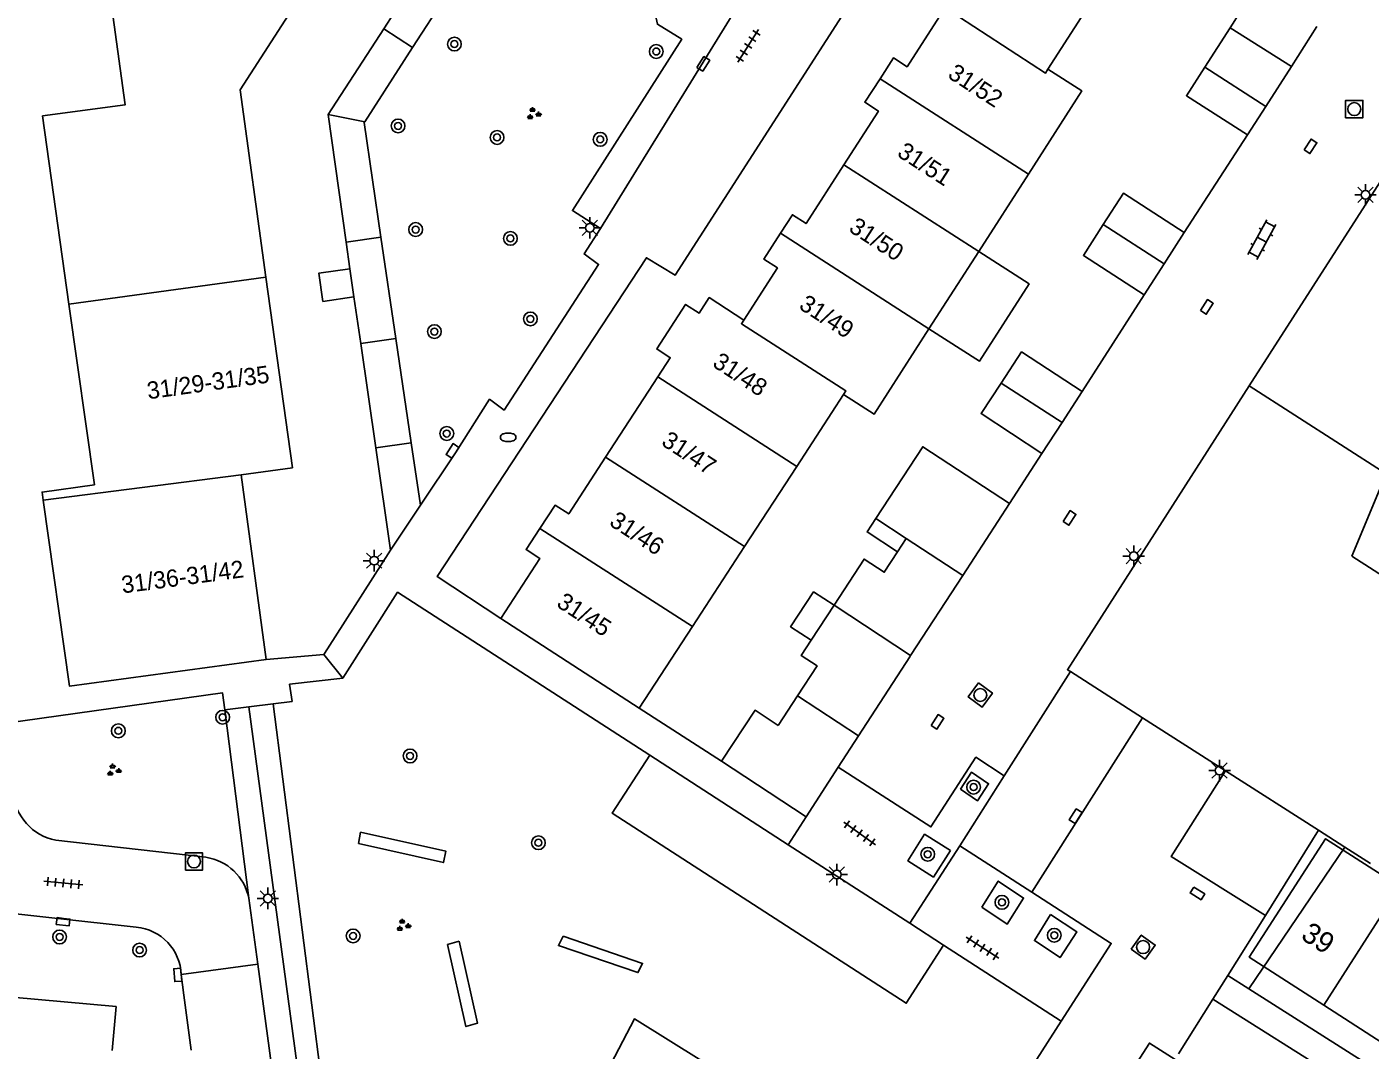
# Model space of a CAD drawing. Extents: x 132998 to 136004, y 396998 to 398512.
# Drawn here: x 133347.8 to 133425.6, y 397845.9 to 397905.2 of the extents above; entities that cross this region are included whole.
import ezdxf

# ---------------------------------------------------------------- set-up
doc = ezdxf.new("R2010")
doc.units = 0
for name, color, linetype in [('gg-afsc-erfafscheiding', 7, 'Continuous'), ('gg-afsc-hekwerk', 7, 'Continuous'), ('gg-anno-huisnummerreeks BGT', 7, 'Continuous'), ('gg-bbg-bijgebouw', 7, 'Continuous'), ('gg-bbg-gedigitaliseerde bebouwing', 7, 'Continuous'), ('gg-bbg-gedigitaliseerde bijgebouw', 7, 'Continuous'), ('gg-bbg-hoofdgebouw', 7, 'Continuous'), ('gg-bbg-luifel en loopbrug', 7, 'Continuous'), ('gg-bbg-tussenscheiding', 7, 'Continuous'), ('gg-knt-verharding', 7, 'Continuous'), ('gg-knt-verharding nz', 7, 'Continuous'), ('gt-anno-plantopografie huisnummer', 7, 'Continuous'), ('gt-bbg-plantopografie pand', 7, 'Continuous'), ('gt-bbg-plantopografie tussenscheiding', 7, 'Continuous'), ('gt-grn-groengrens', 7, 'Continuous'), ('gt-grn-weggrens', 7, 'Continuous'), ('gt-symb-boom', 7, 'Continuous'), ('gt-symb-brandkraan', 7, 'Continuous'), ('gt-symb-groenvak', 7, 'Continuous'), ('gt-symb-klinker verharding', 7, 'Continuous'), ('gt-symb-kolk', 7, 'Continuous'), ('gt-symb-kolk center center', 7, 'Continuous'), ('gt-symb-lichtmast', 7, 'Continuous'), ('gt-symb-rioolschacht', 7, 'Continuous'), ('gt-symb-tegel verharding', 7, 'Continuous')]:
    doc.layers.add(name, color=color, linetype=linetype)

# ---------------------------------------------------------------- blocks, each defined once
blk = doc.blocks.new('gt0-RS')
at = {"layer": 'gt-symb-rioolschacht'}
blk.add_lwpolyline([(-0.5, -0.5), (0.5, -0.5), (0.5, 0.5), (-0.5, 0.5)], close=True, dxfattribs=at)
blk.add_circle((0, 0), 0.375, dxfattribs=at)
blk = doc.blocks.new('gt0-LMAST')
at = {"layer": 'gt-symb-lichtmast'}
for p, q in [((-0.182, 0.173), (-0.447, 0.438)), ((-0.005, 0.246), (-0.005, 0.621)), ((0.172, 0.173), (0.437, 0.438)), ((-0.255, -0.004), (-0.63, -0.004)), ((-0.182, -0.181), (-0.447, -0.446)), ((-0.005, -0.254), (-0.005, -0.629)), ((0.437, -0.446), (0.172, -0.181)), ((0.245, -0.004), (0.62, -0.004))]:
    blk.add_line(p, q, dxfattribs=at)
blk.add_circle((-0.005, -0.004), 0.25, dxfattribs=at)
blk = doc.blocks.new('gt0-KOLKCC')
at = {"layer": 'gt-symb-kolk center center'}
blk.add_lwpolyline([(-0.375, 0.2), (0.375, 0.2), (0.375, -0.2), (-0.375, -0.2)], close=True, dxfattribs=at)
blk = doc.blocks.new('gt0-BOOM')
at = {"layer": 'gt-symb-boom'}
for radius in [0.4, 0.2]:
    blk.add_circle((0, 0), radius, dxfattribs=at)
blk = doc.blocks.new('gt0-GRVAK')
at = {"layer": 'gt-symb-groenvak'}
for p, q in [((-0.11, 0.189), (-0.228, 0.24)), ((-0.182, 0.153), (0.088, 0.153)), ((-0.091, 0.211), (-0.156, 0.322)), ((-0.047, 0.214), (-0.047, 0.393)), ((-0.004, 0.211), (0.061, 0.322)), ((0.015, 0.189), (0.133, 0.24)), ((0.262, -0.052), (0.197, 0.059)), ((0.305, -0.049), (0.305, 0.13)), ((0.349, -0.052), (0.414, 0.059)), ((-0.245, -0.228), (-0.363, -0.177)), ((-0.318, -0.264), (-0.047, -0.264)), ((-0.226, -0.206), (-0.291, -0.095)), ((-0.183, -0.203), (-0.183, -0.024)), ((-0.139, -0.206), (-0.074, -0.095)), ((-0.12, -0.228), (-0.002, -0.177)), ((0.243, -0.074), (0.125, -0.023)), ((0.17, -0.11), (0.441, -0.11)), ((0.368, -0.074), (0.486, -0.023))]:
    blk.add_line(p, q, dxfattribs=at)
blk = doc.blocks.new('gt0-TEG1')
at = {"layer": 'gt-symb-tegel verharding'}
for p, q in [((-1.125, 0), (1.125, 0)), ((-0.9, -0.25), (-0.9, 0.25)), ((-0.45, -0.25), (-0.45, 0.25)), ((0, -0.25), (0, 0.25)), ((0.45, -0.25), (0.45, 0.25)), ((0.9, -0.25), (0.9, 0.25))]:
    blk.add_line(p, q, dxfattribs=at)
blk = doc.blocks.new('gt0-BR')
at = {"layer": 'gt-symb-brandkraan'}
for centre, radius, start, end in [((-0.244, 0), 0.206, 107.56694, 252.43307), ((0.599, -2.664), 3, 106.89205, 107.56694), ((0, -0.691), 0.938, 73.10799, 106.89205), ((-0.599, -2.664), 3, 72.43309, 73.10799), ((0.244, 0), 0.206, 287.56695, 72.43309), ((0.599, 2.664), 3, 252.43307, 253.10797), ((0, 0.691), 0.938, 253.10797, 286.89206), ((-0.599, 2.664), 3, 286.89206, 287.56695)]:
    blk.add_arc(centre, radius, start, end, dxfattribs=at)
blk = doc.blocks.new('gt0-KOLK')
at = {"layer": 'gt-symb-kolk'}
blk.add_lwpolyline([(0, 0), (0.375, 0), (0.375, 0.4), (-0.375, 0.4), (-0.375, 0), (0, 0)], dxfattribs=at)
blk = doc.blocks.new('gt0-KL1')
at = {"layer": 'gt-symb-klinker verharding'}
for p, q in [((-1.15, 0.3), (1.15, 0.3)), ((-1, -0.3), (-1, 0.3)), ((-0.5, 0.3), (-0.5, 0.45)), ((0, -0.3), (0, 0.3)), ((0.5, 0.3), (0.5, 0.45)), ((1, -0.3), (1, 0.3)), ((-1.15, -0.3), (1.15, -0.3)), ((-0.5, -0.45), (-0.5, -0.3)), ((0.5, -0.45), (0.5, -0.3))]:
    blk.add_line(p, q, dxfattribs=at)

msp = doc.modelspace()

# ---------------------------------------------------------------- linework, layer by layer
at = {"layer": 'gg-afsc-erfafscheiding'}
for p, q in [((133368.48, 397905.076), (133371.715, 397910.075)), ((133365.265, 397900.107), (133368.48, 397905.076)), ((133366.303, 397892.726), (133365.265, 397900.107)), ((133366.52, 397891.18), (133366.303, 397892.726)), ((133367.148, 397886.853), (133366.76, 397889.55)), ((133368.017, 397880.813), (133367.148, 397886.853)), ((133368.871, 397874.881), (133368.017, 397880.813)), ((133365.225, 397869.164), (133368.871, 397874.881)), ((133383.28, 397865.73), (133388.055, 397862.664)), ((133416.519, 397848.891), (133458.7, 397822.29))]:
    msp.add_line(p, q, dxfattribs=at)
at = {"layer": 'gg-afsc-hekwerk'}
msp.add_lwpolyline([(133390.957, 397842.777), (133383.008, 397847.738), (133370.565, 397823.902), (133381.572, 397818.087), (133392.257, 397836.966)], dxfattribs=at)
at = {"layer": 'gg-bbg-bijgebouw'}
for p, q in [((133416.039, 397902.852), (133417.508, 397905.142)), ((133419.577, 397900.579), (133421.066, 397902.9)), ((133419.577, 397900.579), (133418.52, 397898.93)), ((133418.624, 397884.4), (133427.964, 397898.977)), ((133414.86, 397893.28), (133413.7, 397891.475)), ((133366.52, 397891.18), (133366.76, 397889.55)), ((133413.7, 397891.475), (133412.54, 397889.67)), ((133408.95, 397884.08), (133407.78, 397882.285)), ((133407.78, 397882.285), (133406.61, 397880.49)), ((133404.74, 397877.59), (133402.02, 397873.418)), ((133402.02, 397873.418), (133398.996, 397868.78)), ((133398.95, 397868.71), (133395.986, 397864.131)), ((133398.996, 397868.78), (133398.95, 397868.71)), ((133412.432, 397865.184), (133408.26, 397867.851)), ((133417.243, 397862.11), (133412.432, 397865.184)), ((133395.986, 397864.131), (133394.817, 397862.319)), ((133388.055, 397862.664), (133389.4, 397861.78)), ((133389.4, 397861.78), (133392.96, 397859.44)), ((133392.96, 397859.44), (133394.817, 397862.319)), ((133422.64, 397858.66), (133417.243, 397862.11)), ((133424.156, 397857.691), (133422.64, 397858.66)), ((133425.651, 397856.736), (133424.156, 397857.691))]:
    msp.add_line(p, q, dxfattribs=at)
for points in [[(133418.52, 397898.93), (133414.98, 397901.2), (133416.039, 397902.852)], [(133410.167, 397893.746), (133411.33, 397895.55), (133414.86, 397893.28)], [(133412.54, 397889.67), (133409.01, 397891.95), (133410.167, 397893.746)], [(133366.76, 397889.55), (133364.96, 397889.29), (133364.72, 397890.92), (133366.52, 397891.18)], [(133404.245, 397884.558), (133405.43, 397886.37), (133408.95, 397884.08)], [(133406.61, 397880.49), (133403.09, 397882.79), (133404.245, 397884.558)], [(133408.26, 397867.851), (133408.09, 397867.96), (133418.624, 397884.4)], [(133388.055, 397862.664), (133389.994, 397865.614), (133391.336, 397864.732)]]:
    msp.add_lwpolyline(points, dxfattribs=at)
at = {"layer": 'gg-bbg-gedigitaliseerde bebouwing'}
for p, q in [((133406.96, 397902.736), (133409.666, 397906.947)), ((133402.947, 397892.185), (133405.825, 397896.666)), ((133400.069, 397887.704), (133402.947, 397892.185)), ((133392.406, 397879.737), (133395.119, 397883.901)), ((133389.383, 397875.098), (133392.406, 397879.737)), ((133386.36, 397870.458), (133389.383, 397875.098)), ((133383.28, 397865.73), (133386.36, 397870.458))]:
    msp.add_line(p, q, dxfattribs=at)
for points in [[(133405.825, 397896.666), (133408.917, 397901.479), (133406.96, 397902.736)], [(133395.119, 397883.901), (133396.894, 397882.761), (133400.069, 397887.704)]]:
    msp.add_lwpolyline(points, dxfattribs=at)
at = {"layer": 'gg-bbg-gedigitaliseerde bijgebouw'}
for p, q in [((133417.508, 397905.142), (133421.066, 397902.9)), ((133424.566, 397874.537), (133426.547, 397879.306)), ((133396.997, 397876.719), (133398.756, 397875.563)), ((133398.756, 397875.563), (133398.246, 397874.781)), ((133394.568, 397871.69), (133393.248, 397869.664)), ((133392.455, 397866.452), (133391.336, 397864.732))]:
    msp.add_line(p, q, dxfattribs=at)
for points in [[(133404.74, 397877.59), (133399.705, 397880.872), (133396.997, 397876.719)], [(133398.246, 397874.781), (133397.479, 397873.604), (133396.312, 397874.365), (133394.568, 397871.69)], [(133424.566, 397874.537), (133433.414, 397868.868), (133430.126, 397863.737)], [(133393.248, 397869.664), (133392.669, 397868.776), (133393.582, 397868.18), (133392.455, 397866.452)]]:
    msp.add_lwpolyline(points, dxfattribs=at)
at = {"layer": 'gg-bbg-hoofdgebouw'}
for p, q in [((133384.355, 397884.914), (133381.338, 397880.27)), ((133361.67, 397868.55), (133360.23, 397879.25)), ((133383.28, 397865.73), (133375.27, 397870.93))]:
    msp.add_line(p, q, dxfattribs=at)
for points in [[(133350.252, 397889.124), (133348.72, 397900.03), (133353.5, 397900.67), (133352.79, 397905.86), (133354.78, 397908.92), (133352.26, 397910.54), (133358.315, 397919.909)], [(133361.663, 397890.689), (133360.16, 397901.55), (133367.985, 397913.659)], [(133400.85, 397906.07), (133398.8, 397902.88), (133398.01, 397903.39), (133397.234, 397902.189)], [(133397.234, 397902.189), (133396.35, 397900.82), (133397.14, 397900.31), (133395.14, 397897.203)], [(133395.14, 397897.203), (133392.95, 397893.8), (133392.16, 397894.31), (133391.466, 397893.235)], [(133391.466, 397893.235), (133390.5, 397891.74), (133391.29, 397891.23), (133389.34, 397888.2)], [(133360.23, 397879.25), (133363.19, 397879.66), (133361.663, 397890.689)], [(133348.756, 397877.785), (133348.69, 397878.25), (133351.72, 397878.67), (133350.252, 397889.124)], [(133389.34, 397888.2), (133387.34, 397889.51), (133386.76, 397888.61), (133385.97, 397889.12), (133384.3, 397886.54), (133385.08, 397886.03), (133384.355, 397884.914)], [(133381.338, 397880.27), (133379.2, 397876.98), (133378.41, 397877.49), (133377.526, 397876.138)], [(133361.67, 397868.55), (133350.28, 397867.01), (133348.756, 397877.785)], [(133377.526, 397876.138), (133376.73, 397874.92), (133377.53, 397874.4), (133375.27, 397870.93)], [(133346.969, 397848.997), (133352.98, 397848.45), (133352.754, 397845.919)]]:
    msp.add_lwpolyline(points, dxfattribs=at)
at = {"layer": 'gg-bbg-luifel en loopbrug'}
for p, q in [((133417.508, 397905.142), (133419.02, 397907.5)), ((133421.066, 397902.9), (133422.544, 397905.203))]:
    msp.add_line(p, q, dxfattribs=at)
for points in [[(133400.069, 397887.704), (133402.988, 397885.827), (133405.868, 397890.308), (133402.947, 397892.185)], [(133396.997, 397876.719), (133396.487, 397875.937), (133398.246, 397874.781)], [(133393.248, 397869.664), (133392.055, 397870.448), (133393.384, 397872.469), (133394.568, 397871.69)]]:
    msp.add_lwpolyline(points, dxfattribs=at)
at = {"layer": 'gg-bbg-tussenscheiding'}
for p, q in [((133416.039, 397902.852), (133419.577, 397900.579)), ((133397.234, 397902.189), (133405.825, 397896.666)), ((133395.14, 397897.203), (133402.947, 397892.185)), ((133410.167, 397893.746), (133413.7, 397891.475)), ((133391.466, 397893.235), (133400.069, 397887.704)), ((133361.663, 397890.689), (133350.252, 397889.124)), ((133384.355, 397884.914), (133392.406, 397879.737)), ((133404.245, 397884.558), (133407.78, 397882.285)), ((133418.624, 397884.4), (133426.547, 397879.306)), ((133381.338, 397880.27), (133389.383, 397875.098)), ((133348.756, 397877.785), (133360.23, 397879.25)), ((133377.526, 397876.138), (133386.36, 397870.458)), ((133402.02, 397873.418), (133398.756, 397875.563)), ((133394.568, 397871.69), (133398.996, 397868.78)), ((133392.455, 397866.452), (133395.986, 397864.131))]:
    msp.add_line(p, q, dxfattribs=at)
for points in [[(133400.85, 397906.07), (133400.998, 397906.297), (133406.815, 397902.507), (133406.96, 397902.736)], [(133389.34, 397888.2), (133389.208, 397887.994), (133395.254, 397884.105), (133395.119, 397883.901)]]:
    msp.add_lwpolyline(points, dxfattribs=at)
at = {"layer": 'gg-knt-verharding'}
for p, q in [((133414.86, 397893.28), (133418.52, 397898.93)), ((133408.95, 397884.08), (133412.54, 397889.67)), ((133370.606, 397877.482), (133372.636, 397880.524)), ((133404.74, 397877.59), (133406.61, 397880.49)), ((133368.871, 397874.881), (133370.606, 397877.482)), ((133365.023, 397868.848), (133361.67, 397868.55)), ((133365.225, 397869.164), (133365.023, 397868.848)), ((133404.433, 397861.824), (133408.26, 397867.851)), ((133360.67, 397854.73), (133359.276, 397865.632)), ((133360.67, 397865.81), (133362.072, 397865.99)), ((133364.859, 397834.689), (133360.67, 397865.81)), ((133383.896, 397863.012), (133391.918, 397857.828)), ((133401.86, 397857.771), (133404.433, 397861.824)), ((133419.553, 397853.733), (133422.64, 397858.66)), ((133349.48, 397858.09), (133358.181, 397857.099)), ((133391.918, 397857.828), (133398.957, 397853.279)), ((133406.032, 397855.077), (133401.86, 397857.771)), ((133360.67, 397854.73), (133361.185, 397850.905)), ((133398.957, 397853.279), (133400.916, 397852.013)), ((133417.375, 397850.257), (133419.553, 397853.733)), ((133400.916, 397852.013), (133407.73, 397847.61)), ((133356.748, 397850.304), (133361.185, 397850.905)), ((133356.906, 397849.121), (133356.748, 397850.304)), ((133416.519, 397848.891), (133417.375, 397850.257)), ((133357.332, 397845.93), (133356.906, 397849.121)), ((133414.531, 397845.719), (133416.519, 397848.891)), ((133401.232, 397837.49), (133407.73, 397847.61))]:
    msp.add_line(p, q, dxfattribs=at)
for points in [[(133375.27, 397870.93), (133371.58, 397873.35), (133383.7, 397891.82), (133385.36, 397890.81), (133396.97, 397908.86), (133395.29, 397909.96), (133417.216, 397944.064)], [(133379.917, 397919.069), (133380.53, 397918.67), (133380.6, 397917.19), (133381.83, 397916.53), (133384.34, 397905.34), (133385.75, 397904.47), (133379.41, 397894.55), (133381.05, 397893.52)], [(133381.05, 397893.52), (133380.09, 397892.04), (133380.93, 397891.43), (133375.46, 397883), (133374.62, 397883.62), (133372.636, 397880.524)], [(133366.11, 397867.47), (133369.29, 397872.45), (133383.896, 397863.012)], [(133362.072, 397865.99), (133363.17, 397866.13), (133363.03, 397867.12), (133366.11, 397867.47)], [(133359.276, 397865.632), (133359.15, 397866.62), (133346.471, 397864.84)], [(133394.817, 397862.319), (133400.18, 397858.856), (133402.784, 397862.889), (133404.433, 397861.824)], [(133401.886, 397861.045), (133402.531, 397862.027), (133403.524, 397861.355), (133402.88, 397860.373), (133401.886, 397861.045)], [(133401.308, 397857.499), (133400.328, 397855.952), (133398.851, 397856.886), (133399.815, 397858.431), (133401.308, 397857.499)], [(133403.129, 397854.205), (133404.081, 397855.718), (133405.548, 397854.738), (133404.597, 397853.225), (133403.129, 397854.205)], [(133407.73, 397847.61), (133410.625, 397852.112), (133406.032, 397855.077)], [(133344.076, 397854.331), (133344.467, 397854.175), (133344.877, 397854.08), (133354.15, 397853.05)], [(133407.112, 397853.79), (133406.173, 397852.273), (133407.667, 397851.293), (133408.628, 397852.786), (133407.112, 397853.79)], [(133361.185, 397850.905), (133364.58, 397825.71), (133364.51, 397824.61), (133364.15, 397823.58), (133360.806, 397817.912)]]:
    msp.add_lwpolyline(points, dxfattribs=at)
for centre, radius, start, end in [((133350.079, 397861.112), 3.081, 185.10531, 258.79535), ((133357.745, 397854.149), 2.982, 11.2375, 81.59251), ((133353.901, 397850.212), 2.849, 1.8511, 84.97614)]:
    msp.add_arc(centre, radius, start, end, dxfattribs=at)
at = {"layer": 'gg-knt-verharding nz'}
msp.add_line((133412.432, 397865.184), (133406.032, 397855.077), dxfattribs=at)
for points in [[(133419.553, 397853.733), (133414.102, 397857.138), (133417.243, 397862.11)], [(133414.324, 397845.387), (133412.84, 397846.34), (133388.54, 397808.53), (133385.871, 397804.55)]]:
    msp.add_lwpolyline(points, dxfattribs=at)
at = {"layer": 'gt-bbg-plantopografie pand'}
msp.add_line((133426.911, 397845.973), (133422.936, 397848.537), dxfattribs=at)
msp.add_lwpolyline([(133422.936, 397848.537), (133418.623, 397851.32), (133423.038, 397858.173), (133427.348, 397855.404)], dxfattribs=at)
at = {"layer": 'gt-bbg-plantopografie tussenscheiding'}
msp.add_line((133427.348, 397855.404), (133422.936, 397848.537), dxfattribs=at)
at = {"layer": 'gt-grn-groengrens'}
for p, q in [((133373.394, 397908.989), (133370.159, 397903.989)), ((133370.159, 397903.989), (133368.48, 397905.076)), ((133370.159, 397903.989), (133367.382, 397899.698)), ((133365.265, 397900.107), (133367.382, 397899.698)), ((133368.325, 397893.01), (133366.303, 397892.726)), ((133368.325, 397893.01), (133369.186, 397887.146)), ((133367.148, 397886.853), (133369.186, 397887.146)), ((133369.186, 397887.146), (133370.074, 397881.109)), ((133370.074, 397881.109), (133368.017, 397880.813)), ((133370.074, 397881.109), (133370.606, 397877.482)), ((133362.072, 397865.99), (133366.004, 397835.375)), ((133418.589, 397849.487), (133424.156, 397857.691)), ((133418.589, 397849.487), (133417.375, 397850.257)), ((133459.495, 397823.545), (133418.589, 397849.487))]:
    msp.add_line(p, q, dxfattribs=at)
for points in [[(133367.382, 397899.698), (133367.349, 397899.647), (133368.325, 397893.01)], [(133400.916, 397852.013), (133398.754, 397848.647), (133381.712, 397859.66), (133383.896, 397863.012)], [(133367.016, 397857.888), (133367.147, 397858.553), (133372.075, 397857.455), (133371.944, 397856.79), (133367.016, 397857.888)], [(133372.861, 397852.247), (133372.184, 397852.046), (133373.246, 397847.293), (133373.923, 397847.494), (133372.861, 397852.247)], [(133378.87, 397852.522), (133383.475, 397850.953), (133383.21, 397850.417), (133378.605, 397851.987), (133378.87, 397852.522)]]:
    msp.add_lwpolyline(points, dxfattribs=at)
at = {"layer": 'gt-grn-weggrens'}
for p, q in [((133393.08, 397913.01), (133381.05, 397893.52)), ((133365.023, 397868.848), (133366.11, 397867.47)), ((133360.67, 397865.81), (133359.276, 397865.632)), ((133392.96, 397859.44), (133391.918, 397857.828)), ((133401.86, 397857.771), (133398.957, 397853.279))]:
    msp.add_line(p, q, dxfattribs=at)

# ---------------------------------------------------------------- block references
at = {"layer": 'gt-symb-boom'}
for p in [(133372.578, 397904.195), (133384.27, 397903.764), (133369.313, 397899.451), (133375.05, 397898.787), (133381.022, 397898.675), (133370.333, 397893.451), (133375.822, 397892.939), (133376.978, 397888.275), (133371.418, 397887.543), (133372.135, 397881.638), (133359.152, 397865.208), (133353.11, 397864.424), (133370.007, 397862.966), (133402.652, 397861.163), (133377.444, 397857.941), (133399.997, 397857.274), (133404.295, 397854.49), (133349.708, 397852.484), (133366.71, 397852.543), (133407.325, 397852.582), (133354.343, 397851.727)]:
    msp.add_blockref('gt0-BOOM', p, dxfattribs=at)
at = {"layer": 'gt-symb-brandkraan'}
msp.add_blockref('gt0-BR', (133375.688, 397881.422), dxfattribs=at)
at = {"layer": 'gt-symb-groenvak'}
for p in [(133377.15, 397900.15), (133352.826, 397862.133), (133369.599, 397853.149)]:
    msp.add_blockref('gt0-GRVAK', p, dxfattribs=at)
at = {"layer": 'gt-symb-klinker verharding', "rotation": -118.61503162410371}
msp.add_blockref('gt0-KL1', (133419.351, 397892.87), dxfattribs=at)
at = {"layer": 'gt-symb-kolk'}
for p, rotation in [((133372.636, 397880.524), 57.3267225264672), ((133408.731, 397859.368), 57.533200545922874), ((133349.932, 397853.563), 173.28012011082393), ((133356.747, 397850.307), 94.99208116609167)]:
    msp.add_blockref('gt0-KOLK', p, dxfattribs=dict(at, rotation=rotation))
at = {"layer": 'gt-symb-kolk center center'}
for p, rotation in [((133386.995, 397903.048), 57.40583673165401), ((133422.17, 397898.271), 57.32672252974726), ((133416.167, 397888.974), 57.295774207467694), ((133408.21, 397876.749), 57.16835106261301), ((133400.56, 397864.944), 56.99293824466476), ((133415.62, 397855.005), -32.0053832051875)]:
    msp.add_blockref('gt0-KOLKCC', p, dxfattribs=dict(at, rotation=rotation))
at = {"layer": 'gt-symb-lichtmast'}
for p in [(133425.357, 397895.466), (133380.427, 397893.556), (133367.93, 397874.28), (133411.932, 397874.539), (133416.908, 397862.122), (133394.735, 397856.103), (133361.777, 397854.721)]:
    msp.add_blockref('gt0-LMAST', p, dxfattribs=at)
at = {"layer": 'gt-symb-rioolschacht'}
for p in [(133424.704, 397900.428), (133357.492, 397856.856)]:
    msp.add_blockref('gt0-RS', p, dxfattribs=at)
for p, rotation in [((133403.042, 397866.496), -125.80410590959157), ((133412.473, 397851.898), -35.80410590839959)]:
    msp.add_blockref('gt0-RS', p, dxfattribs=dict(at, rotation=rotation))
at = {"layer": 'gt-symb-tegel verharding'}
for p, rotation in [((133389.592, 397904.093), 57.454106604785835), ((133396.047, 397858.48), -35.391107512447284), ((133349.924, 397855.609), -5.220361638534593), ((133403.174, 397851.861), -32.87978190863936)]:
    msp.add_blockref('gt0-TEG1', p, dxfattribs=dict(at, rotation=rotation))

# ---------------------------------------------------------------- texts
at = {"layer": 'gg-anno-huisnummerreeks BGT'}
for s, rotation, p in [('31/52', 327.2, (133401.094, 397902.284)), ('31/51', 327.2, (133398.164, 397897.74)), ('31/50', 327.2, (133395.361, 397893.385)), ('31/49', 327.2, (133392.473, 397888.907)), ('31/48', 327, (133387.464, 397885.566)), ('31/29-31/35', 7.9, (133354.84, 397883.619)), ('31/47', 327, (133384.504, 397881.009)), ('31/46', 327, (133381.486, 397876.364)), ('31/36-31/42', 7.6, (133353.356, 397872.377)), ('31/45', 326.9, (133378.432, 397871.659))]:
    msp.add_text(s, height=1, rotation=rotation, dxfattribs=at).set_placement(p)
at = {"layer": 'gt-anno-plantopografie huisnummer'}
msp.add_text('39', height=1.2, rotation=327.17168, dxfattribs=at).set_placement((133421.547, 397852.408))

doc.saveas('drawing.dxf')
